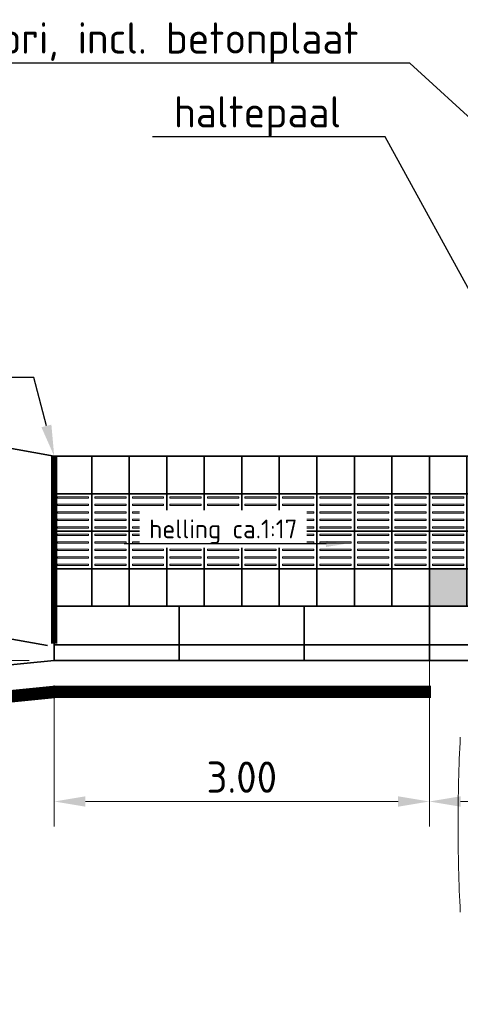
# Model space of a CAD drawing. Header units: metres. Extents: x -699 to 2316, y -1199 to 781.
# Tile 557 of 593: x 1157.82 to 1161.35, y -196.1 to -188.23. Entities that reach past the tile are written whole.
import ezdxf
from ezdxf import colors
from ezdxf.entities.mleader import LeaderData, LeaderLine
from ezdxf.math import Vec2, Vec3

# ---------------------------------------------------------------- set-up
doc = ezdxf.new("R2010")
doc.units = ezdxf.units.M
doc.header["$PDMODE"] = 1
for name, color, linetype, lineweight in [('N-WE-VH-KANTOPSLUITING-G', 251, 'Continuous', 35), ('N-WE-VH-KANTVERHARDING-G', 210, 'Continuous', 35), ('N-WE-VH-VERHARDING_BETON-G', 252, 'Continuous', 35), ('N-WE-VH-VERHARDING_TEGEL-G', 252, 'Continuous', 35), ('N-WE-VW-MARKERING_LANGS_STREEP_DOORGETROKKEN-G', 7, 'Continuous', 13), ('X-XX-AL-AANKLEDING-G', 7, 'Continuous', 35), ('X-XX-AL-M', 7, 'Continuous', 18), ('X-XX-AL-T25', 7, 'Continuous', 25)]:
    doc.layers.add(name, color=color, linetype=linetype, lineweight=lineweight)
doc.styles.add('NLCS-ISO-M100-T25', font='NLCS-ISO.ttf', dxfattribs={"height": 0.25})
doc.dimstyles.new('NLCS-M100-T25-PIJL_A_L2_H1', dxfattribs={"dimscale": 0.1, "dimtxt": 2.5, "dimasz": 2.5, "dimexe": 2, "dimexo": 2, "dimgap": 0.7, "dimtad": 1, "dimzin": 0, "dimdsep": 46, "dimtxsty": 'NLCS-ISO-M100-T25', "dimcen": 0, "dimdle": 2, "dimclrd": 256, "dimclre": 256, "dimclrt": 256, "dimadec": 1, "dimazin": 0, "dimtfac": 1, "dimtdec": 3, "dimtofl": 0, "dimtmove": 0, "dimatfit": 3, "dimfxl": 2, "dimtfillclr": 256, "dimtolj": 1, "dimtzin": 0, "dimlwd": -1, "dimlwe": -1, "dimarcsym": 0})

# ---------------------------------------------------------------- blocks, each defined once
blk = doc.blocks.new('bus12metertypetekening')
at = {"color": 253, "lineweight": 5}
for centre, start, end in [((13, 0.025), 177.0224, 180.11017), ((13, -0.025), 179.88983, 182.97759)]:
    blk.add_arc(centre, 13, start, end, dxfattribs=at)
blk = doc.blocks.new('*D2359')
at = {"layer": 'Defpoints', "color": 0, "transparency": 16777216}
for p in [(1161.0991, -192.918), (1173.0991, -193.353), (1173.0991, -194.4806)]:
    blk.add_point(p, dxfattribs=at)
at = {"layer": 'X-XX-AL-M', "transparency": 16777216}
for p, q in [((1161.0991, -193.118), (1161.0991, -194.6806)), ((1173.0991, -193.553), (1173.0991, -194.6806)), ((1161.3491, -194.4806), (1172.8491, -194.4806))]:
    blk.add_line(p, q, dxfattribs=at)
for points in [[(1161.3491, -194.4389), (1161.3491, -194.5222), (1161.0991, -194.4806)], [(1172.8491, -194.4389), (1172.8491, -194.5222), (1173.0991, -194.4806)]]:
    blk.add_solid(points, dxfattribs=at)
at = {"layer": 'X-XX-AL-M', "transparency": 16777216, "insert": (1167.1567, -194.2856), "char_height": 0.25, "attachment_point": 5, "style": 'NLCS-ISO-M100-T25'}
blk.add_mtext('\\A1;12.00', dxfattribs=at)
blk = doc.blocks.new('tegelsgrijs')
for points in [[(-0.3, 0), (0, 0), (0, 0.3), (-0.3, 0.3)], [(0, 0), (0.3, 0), (0.3, 0.3), (0, 0.3)]]:
    blk.add_lwpolyline(points, close=True)
blk = doc.blocks.new('geleiderlijn')
for points in [[(0, 0), (0.3, 0), (0.3, 0.3), (0, 0.3)], [(0, -0.3), (0.3, -0.3), (0.3, 0), (0, 0)]]:
    blk.add_lwpolyline(points, close=True)
at = {"lineweight": 9}
for points in [[(0.025, 0.265), (0.275, 0.265), (0.275, 0.275), (0.025, 0.275)], [(0.025, 0.205), (0.275, 0.205), (0.275, 0.215), (0.025, 0.215)], [(0.025, 0.145), (0.275, 0.145), (0.275, 0.155), (0.025, 0.155)], [(0.025, 0.085), (0.275, 0.085), (0.275, 0.095), (0.025, 0.095)], [(0.025, 0.025), (0.275, 0.025), (0.275, 0.035), (0.025, 0.035)], [(0.025, -0.035), (0.275, -0.035), (0.275, -0.025), (0.025, -0.025)], [(0.025, -0.095), (0.275, -0.095), (0.275, -0.085), (0.025, -0.085)], [(0.025, -0.155), (0.275, -0.155), (0.275, -0.145), (0.025, -0.145)], [(0.025, -0.215), (0.275, -0.215), (0.275, -0.205), (0.025, -0.205)], [(0.025, -0.275), (0.275, -0.275), (0.275, -0.265), (0.025, -0.265)]]:
    blk.add_lwpolyline(points, close=True, dxfattribs=at)
blk = doc.blocks.new('LPP_07')
at = {"layer": 'N-WE-VH-VERHARDING_TEGEL-G', "color": 7}
blk.add_lwpolyline([(0, 1.2), (3, 1.2), (3, 0), (0, 0)], close=True, dxfattribs=at)
at = {"layer": 'N-WE-VH-VERHARDING_TEGEL-G'}
for p in [(0.3, 0.9), (0.9, 0.9), (1.5, 0.9), (2.1, 0.9), (2.7, 0.9), (0.3, 0), (0.9, 0), (1.5, 0), (2.1, 0), (2.7, 0)]:
    blk.add_blockref('tegelsgrijs', p, dxfattribs=at)
at = {"layer": 'N-WE-VH-VERHARDING_TEGEL-G', "xscale": -1}
for p in [(0.3, 0.6), (0.6, 0.6), (0.9, 0.6), (1.2, 0.6), (1.5, 0.6), (1.8, 0.6), (2.1, 0.6), (2.4, 0.6), (2.7, 0.6), (3, 0.6)]:
    blk.add_blockref('geleiderlijn', p, dxfattribs=at)
blk = doc.blocks.new('zwartwittegels')
at = {"layer": 'N-WE-VH-VERHARDING_TEGEL-G'}
blk.add_hatch(color=256, dxfattribs=at).paths.add_polyline_path([(-0.3, 0), (0, 0), (0, 0.3), (-0.3, 0.3)])
for points in [[(-0.3, 0), (0, 0), (0, 0.3), (-0.3, 0.3)], [(0, 0), (0.3, 0), (0.3, 0.3), (0, 0.3)]]:
    blk.add_lwpolyline(points, close=True)
blk = doc.blocks.new('instapmarkering')
at = {"layer": 'N-WE-VH-VERHARDING_TEGEL-G', "lineweight": 9}
h = blk.add_hatch(dxfattribs=at)
h.set_pattern_fill('ANSI31', color=256, scale=0.008, style=0)
h.set_pattern_definition([(45, (-1022.894947, 281.797257), (-0.01796051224, 0.01796051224), [])])
h.paths.add_polyline_path([(-0.42, 0.27), (-0.18, 0.27), (-0.18, 0.03), (-0.42, 0.03)])
h = blk.add_hatch(dxfattribs=at)
h.set_pattern_fill('ANSI31', color=256, scale=0.008, style=0)
h.set_pattern_definition([(45, (-1023.194947, 281.797257), (-0.01796051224, 0.01796051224), [])])
h.paths.add_polyline_path([(-0.12, 0.27), (0.12, 0.27), (0.12, 0.03), (-0.12, 0.03)])
h = blk.add_hatch(dxfattribs=at)
h.set_pattern_fill('ANSI31', color=256, scale=0.008, style=0)
h.set_pattern_definition([(45, (-1023.494947, 281.797257), (-0.01796051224, 0.01796051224), [])])
h.paths.add_polyline_path([(0.18, 0.27), (0.42, 0.27), (0.42, 0.03), (0.18, 0.03)])
h = blk.add_hatch(dxfattribs=at)
h.set_pattern_fill('ANSI31', color=256, scale=0.008, style=0)
h.set_pattern_definition([(45, (-1022.894947, 281.497257), (-0.01796051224, 0.01796051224), [])])
h.paths.add_polyline_path([(-0.42, -0.03), (-0.18, -0.03), (-0.18, -0.27), (-0.42, -0.27)])
h = blk.add_hatch(dxfattribs=at)
h.set_pattern_fill('ANSI31', color=256, scale=0.008, style=0)
h.set_pattern_definition([(45, (-1023.194947, 281.497257), (-0.01796051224, 0.01796051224), [])])
h.paths.add_polyline_path([(-0.12, -0.03), (0.12, -0.03), (0.12, -0.27), (-0.12, -0.27)])
h = blk.add_hatch(dxfattribs=at)
h.set_pattern_fill('ANSI31', color=256, scale=0.008, style=0)
h.set_pattern_definition([(45, (-1023.494947, 281.497257), (-0.01796051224, 0.01796051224), [])])
h.paths.add_polyline_path([(0.18, -0.03), (0.42, -0.03), (0.42, -0.27), (0.18, -0.27)])
at = {"layer": 'N-WE-VH-VERHARDING_TEGEL-G'}
for points in [[(-0.15, 0), (-0.45, 0), (-0.45, 0.3), (-0.15, 0.3)], [(0.15, 0), (-0.15, 0), (-0.15, 0.3), (0.15, 0.3)], [(0.45, 0), (0.15, 0), (0.15, 0.3), (0.45, 0.3)], [(-0.15, -0.3), (-0.45, -0.3), (-0.45, 0), (-0.15, 0)], [(0.15, -0.3), (-0.15, -0.3), (-0.15, 0), (0.15, 0)], [(0.45, -0.3), (0.15, -0.3), (0.15, 0), (0.45, 0)]]:
    blk.add_lwpolyline(points, close=True, dxfattribs=at)
blk = doc.blocks.new('LPP_06')
at = {"layer": 'N-WE-VH-VERHARDING_TEGEL-G', "color": 7}
blk.add_lwpolyline([(0, 1.2), (3, 1.2), (3, 0), (0, 0)], close=True, dxfattribs=at)
at = {"layer": 'N-WE-VH-VERHARDING_TEGEL-G'}
for name, p in [('tegelsgrijs', (0.3, 0.9)), ('tegelsgrijs', (0.9, 0.9)), ('tegelsgrijs', (1.5, 0.9)), ('tegelsgrijs', (2.1, 0.9)), ('tegelsgrijs', (2.7, 0.9)), ('instapmarkering', (0.75, 0.6)), ('zwartwittegels', (0.3, 0)), ('zwartwittegels', (0.9, 0)), ('zwartwittegels', (1.5, 0)), ('zwartwittegels', (2.1, 0)), ('zwartwittegels', (2.7, 0))]:
    blk.add_blockref(name, p, dxfattribs=at)
at = {"layer": 'N-WE-VH-VERHARDING_TEGEL-G', "xscale": -1}
for p in [(0.3, 0.6), (1.5, 0.6), (1.8, 0.6), (2.1, 0.6), (2.4, 0.6), (2.7, 0.6), (3, 0.6)]:
    blk.add_blockref('geleiderlijn', p, dxfattribs=at)
blk = doc.blocks.new('*D2367')
at = {"layer": 'Defpoints', "color": 0, "transparency": 16777216}
for p in [(1158.0991, -193.353), (1161.0991, -193.353), (1158.0991, -194.4806)]:
    blk.add_point(p, dxfattribs=at)
at = {"layer": 'X-XX-AL-M', "transparency": 16777216}
for p, q in [((1158.0991, -193.553), (1158.0991, -194.6806)), ((1161.0991, -193.553), (1161.0991, -194.6806)), ((1160.8491, -194.4806), (1158.3491, -194.4806))]:
    blk.add_line(p, q, dxfattribs=at)
for points in [[(1158.3491, -194.4389), (1158.3491, -194.5222), (1158.0991, -194.4806)], [(1160.8491, -194.4389), (1160.8491, -194.5222), (1161.0991, -194.4806)]]:
    blk.add_solid(points, dxfattribs=at)
at = {"layer": 'X-XX-AL-M', "transparency": 16777216, "insert": (1159.5991, -194.2856), "char_height": 0.25, "attachment_point": 5, "style": 'NLCS-ISO-M100-T25'}
blk.add_mtext('\\A1;3.00', dxfattribs=at)
blk = doc.blocks.new('*D2368')
at = {"layer": 'Defpoints', "color": 0, "transparency": 16777216}
for p in [(1153.0493, -192.3441), (1153.0493, -192.3441), (1158.0991, -193.353)]:
    blk.add_point(p, dxfattribs=at)
at = {"layer": 'X-XX-AL-M', "transparency": 16777216}
for p, q in [((1153.0493, -193.103), (1153.0493, -192.5941)), ((1157.8991, -193.353), (1152.8493, -193.353))]:
    blk.add_line(p, q, dxfattribs=at)
for points in [[(1153.0077, -192.5941), (1153.091, -192.5941), (1153.0493, -192.3441)], [(1153.0077, -193.103), (1153.091, -193.103), (1153.0493, -193.353)]]:
    blk.add_solid(points, dxfattribs=at)
at = {"layer": 'X-XX-AL-M', "transparency": 16777216, "insert": (1152.8543, -192.8485), "char_height": 0.25, "attachment_point": 5, "rotation": 90, "style": 'NLCS-ISO-M100-T25'}
blk.add_mtext('\\A1;1.01', dxfattribs=at)
blk = doc.blocks.new('perron-03')
at = {"layer": 'N-WE-VH-KANTOPSLUITING-G'}
for p, q in [((0, 0.435), (0, 0)), ((1, 0.435), (1, 0)), ((2, 0.435), (2, 0)), ((3, 0.435), (3, 0)), ((0, 0.127), (11, 0.127)), ((0, 0), (11, 0))]:
    blk.add_line(p, q, dxfattribs=at)
at = {"layer": 'N-WE-VH-VERHARDING_TEGEL-G'}
for name, p in [('LPP_07', (0, 0.435)), ('LPP_06', (3, 0.435))]:
    blk.add_blockref(name, p, dxfattribs=at)
at = {"layer": 'X-XX-AL-T25'}
ml = blk.add_multileader_mtext('Standard', dxfattribs=at)
ml.set_content('helling ca.1:17', color=256, style='NLCS-ISO-M100-T25')
ml.set_leader_properties(color=256, linetype='ByLayer', lineweight=-1)
ml.build(insert=Vec2(0, 0))
ml.multileader.update_dxf_attribs({"text_left_attachment_type": 5, "text_right_attachment_type": 5, "dogleg_length": 0.25, "arrow_head_size": 0.15})
ctx = ml.context
ctx.base_point, ctx.char_height, ctx.arrow_head_size, ctx.landing_gap_size, ctx.plane_origin = Vec3(0.7046, 0.9331), 0.15, 0.15, 0.054, Vec3(564.3965, 145.6907)
ctx.left_attachment, ctx.right_attachment = 5, 5
notes = []
notes.append((ctx, [(0, (1, 1, 0), (2.0164, 0.9331), (-1, 0), 0.0189, [(0, [(2.3238, 0.9331)], 0, [])])]))
ctx.mtext.insert, ctx.mtext.flow_direction = Vec3(0.7586, 1.1281), 5
ctx.mtext.has_bg_fill, ctx.mtext.bg_color, ctx.mtext.bg_scale_factor, ctx.mtext.bg_transparency, ctx.mtext.use_window_bg_color = 1, -1027028792, 1.5, 0, 1
for ctx, leaders in notes:
    for number, flags, end, landing, length, lines in leaders:
        leader = LeaderData()
        leader.index, (leader.has_last_leader_line, leader.has_dogleg_vector, leader.attachment_direction) = number, flags
        leader.last_leader_point, leader.dogleg_vector, leader.dogleg_length = Vec3(end), Vec3(landing), length
        for number, points, colour, breaks in lines:
            line = LeaderLine()
            line.index, line.vertices, line.color, line.breaks = number, Vec3.list(points), colors.encode_raw_color(colour), breaks
            leader.lines.append(line)
        ctx.leaders.append(leader)

msp = doc.modelspace()

# ---------------------------------------------------------------- linework, layer by layer
at = {"layer": 'N-WE-VH-KANTVERHARDING-G'}
for q in [(1130.5991, -196.103), (1183.0991, -193.353)]:
    msp.add_line((1158.0991, -193.353), q, dxfattribs=at)
at = {"layer": 'N-WE-VH-VERHARDING_BETON-G'}
msp.add_line((1153.0493, -192.3441), (1158.0453, -193.232), dxfattribs=at)
at = {"layer": 'N-WE-VW-MARKERING_LANGS_STREEP_DOORGETROKKEN-G', "color": 253, "const_width": 0.1}
msp.add_lwpolyline([(1161.1116, -193.603), (1158.1116, -193.603), (1134.1066, -196.0035)], dxfattribs=at)

# ---------------------------------------------------------------- block references
at = {"layer": 'X-XX-AL-AANKLEDING-G'}
msp.add_blockref('bus12metertypetekening', (1161.3289, -194.6661), dxfattribs=at)

# ---------------------------------------------------------------- dimensions: what is measured, and where the dimension line sits
at = {"layer": 'X-XX-AL-M'}
dim = msp.add_linear_dim(base=(1173.0991, -194.4806), p1=(1161.0991, -192.918), p2=(1173.0991, -193.353), dimstyle='NLCS-M100-T25-PIJL_A_L2_H1', dxfattribs=at)
dim.commit()
dim.dimension.update_dxf_attribs({"geometry": '*D2359', "text_midpoint": (1167.1567, -194.4806), "dimtype": 160})

# ---------------------------------------------------------------- leaders
at = {"layer": 'X-XX-AL-T25'}
ml = msp.add_multileader_mtext('Standard', dxfattribs=at)
ml.set_content('abri, incl. betonplaat', color=256, style='NLCS-ISO-M100-T25')
ml.set_leader_properties(color=256, linetype='ByLayer', lineweight=-1)
ml.build(insert=Vec2(0, 0))
ml.multileader.update_dxf_attribs({"text_left_attachment_type": 5, "text_right_attachment_type": 5, "dogleg_length": 0.25, "arrow_head_size": 0.25})
ctx = ml.context
ctx.base_point, ctx.char_height, ctx.arrow_head_size, ctx.landing_gap_size, ctx.plane_origin = Vec3(1157.4001, -188.5726), 0.25, 0.25, 0.09, Vec3(218.3263, 48.6204)
ctx.left_attachment, ctx.right_attachment = 5, 5
notes = []
notes.append((ctx, [(1, (1, 1, 0), (1160.9426, -188.5726), (-1, 0), 0.25, [(0, [(1163.1179, -190.5668)], 0, [])])]))
ctx.mtext.insert, ctx.mtext.flow_direction = Vec3(1157.4901, -188.2476), 5
ml = msp.add_multileader_mtext('Standard', dxfattribs=at)
ml.set_content('haltepaal', color=256, style='NLCS-ISO-M100-T25')
ml.set_leader_properties(color=256, linetype='ByLayer', lineweight=-1)
ml.build(insert=Vec2(0, 0))
ml.multileader.update_dxf_attribs({"text_left_attachment_type": 5, "text_right_attachment_type": 5, "dogleg_length": 0.25, "arrow_head_size": 0.25})
ctx = ml.context
ctx.base_point, ctx.char_height, ctx.arrow_head_size, ctx.landing_gap_size, ctx.plane_origin = Vec3(1158.9655, -189.1634), 0.25, 0.25, 0.09, Vec3(217.7388, 48.0706)
ctx.left_attachment, ctx.right_attachment = 5, 5
notes.append((ctx, [(1, (1, 1, 0), (1160.7455, -189.1634), (-1, 0), 0.25, [(0, [(1161.8705, -191.2167)], 0, [])])]))
ctx.mtext.insert, ctx.mtext.flow_direction = Vec3(1159.0555, -188.8384), 5
for ctx, leaders in notes:
    for number, flags, end, landing, length, lines in leaders:
        leader = LeaderData()
        leader.index, (leader.has_last_leader_line, leader.has_dogleg_vector, leader.attachment_direction) = number, flags
        leader.last_leader_point, leader.dogleg_vector, leader.dogleg_length = Vec3(end), Vec3(landing), length
        for number, points, colour, breaks in lines:
            line = LeaderLine()
            line.index, line.vertices, line.color, line.breaks = number, Vec3.list(points), colors.encode_raw_color(colour), breaks
            leader.lines.append(line)
        ctx.leaders.append(leader)

# ---------------------------------------------------------------- next in the draw order: block references
msp.add_blockref('perron-03', (1158.0991, -193.353))

# ---------------------------------------------------------------- next in the draw order: linework, layer by layer
at = {"layer": 'N-WE-VH-VERHARDING_BETON-G'}
msp.add_line((1153.1816, -190.8441), (1158.0991, -191.718), dxfattribs=at)
at = {"layer": 'N-WE-VH-VERHARDING_BETON-G', "const_width": 0.05}
msp.add_lwpolyline([(1158.0991, -191.718), (1158.0991, -193.218)], dxfattribs=at)

# ---------------------------------------------------------------- next in the draw order: dimensions: what is measured, and where the dimension line sits
at = {"layer": 'X-XX-AL-M'}
dim = msp.add_linear_dim(base=(1153.0493, -192.3441), p1=(1158.0991, -193.353), p2=(1153.0493, -192.3441), angle=90, dimstyle='NLCS-M100-T25-PIJL_A_L2_H1', dxfattribs=at)
dim.commit()
dim.dimension.update_dxf_attribs({"geometry": '*D2368', "text_midpoint": (1152.8543, -192.8485)})
dim = msp.add_linear_dim(base=(1158.0991, -194.4806), p1=(1161.0991, -193.353), p2=(1158.0991, -193.353), dimstyle='NLCS-M100-T25-PIJL_A_L2_H1', dxfattribs=at)
dim.commit()
dim.dimension.update_dxf_attribs({"geometry": '*D2367', "text_midpoint": (1159.5991, -194.2856)})

# ---------------------------------------------------------------- next in the draw order: leaders
at = {"layer": 'X-XX-AL-T25'}
ml = msp.add_multileader_mtext('Standard', dxfattribs=at)
ml.set_content('uitzetvoeg', color=256, style='NLCS-ISO-M100-T25')
ml.set_leader_properties(color=256, linetype='ByLayer', lineweight=-1)
ml.build(insert=Vec2(0, 0))
ml.multileader.update_dxf_attribs({"text_left_attachment_type": 5, "text_right_attachment_type": 5, "dogleg_length": 0.25, "arrow_head_size": 0.25})
ctx = ml.context
ctx.base_point, ctx.char_height, ctx.arrow_head_size, ctx.landing_gap_size, ctx.plane_origin = Vec3(1155.9559, -191.0873), 0.25, 0.25, 0.09, Vec3(2095.2361, 50.1754)
ctx.left_attachment, ctx.right_attachment = 5, 5
notes = []
notes.append((ctx, [(0, (1, 1, 0), (1157.9359, -191.0873), (-1, 0), 0.25, [(0, [(1158.0991, -191.718)], 0, [])])]))
ctx.mtext.insert, ctx.mtext.flow_direction = Vec3(1156.0459, -190.7623), 5
for ctx, leaders in notes:
    for number, flags, end, landing, length, lines in leaders:
        leader = LeaderData()
        leader.index, (leader.has_last_leader_line, leader.has_dogleg_vector, leader.attachment_direction) = number, flags
        leader.last_leader_point, leader.dogleg_vector, leader.dogleg_length = Vec3(end), Vec3(landing), length
        for number, points, colour, breaks in lines:
            line = LeaderLine()
            line.index, line.vertices, line.color, line.breaks = number, Vec3.list(points), colors.encode_raw_color(colour), breaks
            leader.lines.append(line)
        ctx.leaders.append(leader)

doc.saveas('drawing.dxf')
